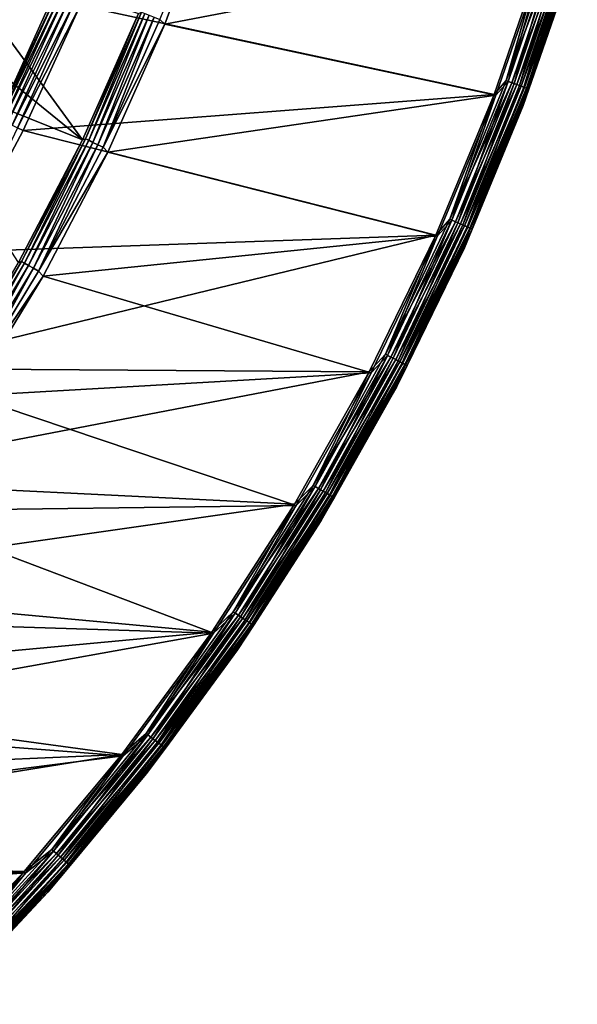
# Model space of a CAD drawing. Header units: millimetres. Extents: x -43.6 to 43.6, y -43.6 to 43.6.
# Tile 490 of 637: x 32.1 to 41.6, y -30.8 to -14. Entities that reach past the tile are written whole.
import ezdxf

# ---------------------------------------------------------------- set-up
doc = ezdxf.new("R2010")
doc.units = ezdxf.units.MM
doc.header["$LTSCALE"] = 52.148148
for name, color, linetype in [('151', 7, 'CONTINUOUS'), ('152', 7, 'CONTINUOUS'), ('154', 7, 'CONTINUOUS'), ('156', 7, 'CONTINUOUS'), ('179', 7, 'CONTINUOUS'), ('207', 7, 'CONTINUOUS'), ('209', 7, 'CONTINUOUS'), ('211', 7, 'CONTINUOUS'), ('213', 7, 'CONTINUOUS')]:
    doc.layers.add(name, color=color, linetype=linetype)

msp = doc.modelspace()

# ---------------------------------------------------------------- linework, layer by layer
at = {"layer": '151', "linetype": 'Continuous'}
for points in [[(30.782, -12.726, 10.774), (33.193, -16.028, 23.93), (30.35, -13.723, 10.774), (30.782, -12.726, 10.774)], [(34.151, -13.87, 23.93), (33.193, -16.028, 23.93), (30.782, -12.726, 10.774), (34.151, -13.87, 23.93)], [(30.35, -13.723, 10.774), (33.193, -16.028, 23.93), (29.888, -14.703, 10.774), (30.35, -13.723, 10.774)], [(33.193, -16.028, 23.93), (32.098, -18.121, 23.93), (29.888, -14.703, 10.774), (33.193, -16.028, 23.93)]]:
    msp.add_3dface(points, dxfattribs=at)
at = {"layer": '152', "color": 2, "linetype": 'Continuous'}
for points in [[(40.222, -15.254, 26.3), (41.069, -12.797, 26.3), (33.151, -13.732, 26.3), (40.222, -15.254, 26.3)], [(32.182, -15.87, 26.3), (40.222, -15.254, 26.3), (33.151, -13.732, 26.3), (32.182, -15.87, 26.3)], [(39.227, -17.655, 26.3), (40.222, -15.254, 26.3), (32.182, -15.87, 26.3), (39.227, -17.655, 26.3)], [(31.076, -17.941, 26.3), (39.227, -17.655, 26.3), (32.182, -15.87, 26.3), (31.076, -17.941, 26.3)], [(38.09, -19.991, 26.3), (39.227, -17.655, 26.3), (29.837, -19.934, 26.3), (38.09, -19.991, 26.3)], [(29.837, -19.934, 26.3), (39.227, -17.655, 26.3), (31.076, -17.941, 26.3), (29.837, -19.934, 26.3)], [(28.469, -21.842, 26.3), (38.09, -19.991, 26.3), (29.837, -19.934, 26.3), (28.469, -21.842, 26.3)], [(36.813, -22.254, 26.3), (38.09, -19.991, 26.3), (28.469, -21.842, 26.3), (36.813, -22.254, 26.3)], [(26.98, -23.657, 26.3), (36.813, -22.254, 26.3), (28.469, -21.842, 26.3), (26.98, -23.657, 26.3)], [(35.403, -24.436, 26.3), (36.813, -22.254, 26.3), (26.98, -23.657, 26.3), (35.403, -24.436, 26.3)], [(25.376, -25.37, 26.3), (35.403, -24.436, 26.3), (26.98, -23.657, 26.3), (25.376, -25.37, 26.3)], [(33.863, -26.529, 26.3), (35.403, -24.436, 26.3), (25.376, -25.37, 26.3), (33.863, -26.529, 26.3)], [(23.663, -26.974, 26.3), (33.863, -26.529, 26.3), (25.376, -25.37, 26.3), (23.663, -26.974, 26.3)], [(32.199, -28.525, 26.3), (33.863, -26.529, 26.3), (21.849, -28.464, 26.3), (32.199, -28.525, 26.3)], [(21.849, -28.464, 26.3), (33.863, -26.529, 26.3), (23.663, -26.974, 26.3), (21.849, -28.464, 26.3)], [(19.941, -29.832, 26.3), (32.199, -28.525, 26.3), (21.849, -28.464, 26.3), (19.941, -29.832, 26.3)], [(30.418, -30.418, 26.3), (32.199, -28.525, 26.3), (19.941, -29.832, 26.3), (30.418, -30.418, 26.3)]]:
    msp.add_3dface(points, dxfattribs=at)
at = {"layer": '154', "color": 2, "linetype": 'Continuous'}
msp.add_3dface([(31.749, -15.657, 25.93), (32.705, -13.548, 25.93), (26.282, -12.351, 2.37), (31.749, -15.657, 25.93)], dxfattribs=at)
at = {"layer": '156', "color": 1, "linetype": 'Continuous'}
for points in [[(34.599, -14.051, 24.3), (35.427, -11.807, 24.3), (41.103, -12.808, 24.3), (34.599, -14.051, 24.3)], [(40.255, -15.266, 24.3), (34.599, -14.051, 24.3), (41.103, -12.808, 24.3), (40.255, -15.266, 24.3)], [(33.628, -16.238, 24.3), (34.599, -14.051, 24.3), (40.255, -15.266, 24.3), (33.628, -16.238, 24.3)], [(39.259, -17.669, 24.3), (33.628, -16.238, 24.3), (40.255, -15.266, 24.3), (39.259, -17.669, 24.3)], [(32.519, -18.358, 24.3), (33.628, -16.238, 24.3), (39.259, -17.669, 24.3), (32.519, -18.358, 24.3)], [(38.121, -20.007, 24.3), (32.519, -18.358, 24.3), (39.259, -17.669, 24.3), (38.121, -20.007, 24.3)], [(31.276, -20.403, 24.3), (32.519, -18.358, 24.3), (38.121, -20.007, 24.3), (31.276, -20.403, 24.3)], [(36.843, -22.272, 24.3), (31.276, -20.403, 24.3), (38.121, -20.007, 24.3), (36.843, -22.272, 24.3)], [(29.906, -22.364, 24.3), (31.276, -20.403, 24.3), (36.843, -22.272, 24.3), (29.906, -22.364, 24.3)], [(28.412, -24.233, 24.3), (29.906, -22.364, 24.3), (35.431, -24.456, 24.3), (28.412, -24.233, 24.3)], [(35.431, -24.456, 24.3), (29.906, -22.364, 24.3), (36.843, -22.272, 24.3), (35.431, -24.456, 24.3)], [(26.802, -26.003, 24.3), (28.412, -24.233, 24.3), (35.431, -24.456, 24.3), (26.802, -26.003, 24.3)], [(33.89, -26.551, 24.3), (26.802, -26.003, 24.3), (35.431, -24.456, 24.3), (33.89, -26.551, 24.3)], [(25.082, -27.666, 24.3), (26.802, -26.003, 24.3), (33.89, -26.551, 24.3), (25.082, -27.666, 24.3)], [(32.225, -28.549, 24.3), (25.082, -27.666, 24.3), (33.89, -26.551, 24.3), (32.225, -28.549, 24.3)], [(23.258, -29.215, 24.3), (25.082, -27.666, 24.3), (32.225, -28.549, 24.3), (23.258, -29.215, 24.3)], [(30.443, -30.442, 24.3), (23.258, -29.215, 24.3), (32.225, -28.549, 24.3), (30.443, -30.442, 24.3)]]:
    msp.add_3dface(points, dxfattribs=at)
at = {"layer": '179', "color": 2, "linetype": 'Continuous'}
for points in [[(40.689, -15.431, 25.817), (41.58, -12.957, 24.817), (41.546, -12.946, 25.817), (40.689, -15.431, 25.817)], [(40.722, -15.444, 24.817), (41.58, -12.957, 24.817), (40.689, -15.431, 25.817), (40.722, -15.444, 24.817)], [(39.683, -17.86, 25.817), (40.722, -15.444, 24.817), (40.689, -15.431, 25.817), (39.683, -17.86, 25.817)], [(39.715, -17.874, 24.817), (40.722, -15.444, 24.817), (39.683, -17.86, 25.817), (39.715, -17.874, 24.817)], [(38.532, -20.223, 25.817), (39.715, -17.874, 24.817), (39.683, -17.86, 25.817), (38.532, -20.223, 25.817)], [(38.563, -20.24, 24.817), (39.715, -17.874, 24.817), (38.532, -20.223, 25.817), (38.563, -20.24, 24.817)], [(37.241, -22.513, 25.817), (38.563, -20.24, 24.817), (38.532, -20.223, 25.817), (37.241, -22.513, 25.817)], [(37.271, -22.531, 24.817), (38.563, -20.24, 24.817), (37.241, -22.513, 25.817), (37.271, -22.531, 24.817)], [(35.814, -24.72, 25.817), (37.271, -22.531, 24.817), (37.241, -22.513, 25.817), (35.814, -24.72, 25.817)], [(35.842, -24.74, 24.817), (37.271, -22.531, 24.817), (35.814, -24.72, 25.817), (35.842, -24.74, 24.817)], [(34.256, -26.838, 25.817), (35.842, -24.74, 24.817), (35.814, -24.72, 25.817), (34.256, -26.838, 25.817)], [(34.283, -26.859, 24.817), (35.842, -24.74, 24.817), (34.256, -26.838, 25.817), (34.283, -26.859, 24.817)], [(32.573, -28.857, 25.817), (34.283, -26.859, 24.817), (34.256, -26.838, 25.817), (32.573, -28.857, 25.817)], [(32.599, -28.88, 24.817), (34.283, -26.859, 24.817), (32.573, -28.857, 25.817), (32.599, -28.88, 24.817)], [(30.771, -30.771, 25.817), (32.599, -28.88, 24.817), (32.573, -28.857, 25.817), (30.771, -30.771, 25.817)], [(30.796, -30.796, 24.817), (32.599, -28.88, 24.817), (30.771, -30.771, 25.817), (30.796, -30.796, 24.817)]]:
    msp.add_3dface(points, dxfattribs=at)
at = {"layer": '207', "linetype": 'Continuous'}
for points in [[(35.427, -11.807, 24.3), (34.599, -14.051, 24.3), (34.514, -13.973, 24.288), (35.427, -11.807, 24.3)], [(33.193, -16.028, 23.93), (34.151, -13.87, 23.93), (33.246, -16.01, 24.032), (33.193, -16.028, 23.93)], [(33.246, -16.01, 24.032), (34.151, -13.87, 23.93), (34.203, -13.847, 24.032), (33.246, -16.01, 24.032)], [(33.246, -16.01, 24.032), (34.203, -13.847, 24.032), (33.3, -16.036, 24.122), (33.246, -16.01, 24.032)], [(33.3, -16.036, 24.122), (34.203, -13.847, 24.032), (34.259, -13.87, 24.122), (33.3, -16.036, 24.122)], [(33.3, -16.036, 24.122), (34.259, -13.87, 24.122), (33.371, -16.071, 24.197), (33.3, -16.036, 24.122)], [(33.371, -16.071, 24.197), (34.259, -13.87, 24.122), (34.332, -13.9, 24.197), (33.371, -16.071, 24.197)], [(33.371, -16.071, 24.197), (34.332, -13.9, 24.197), (33.455, -16.111, 24.253), (33.371, -16.071, 24.197)], [(33.455, -16.111, 24.253), (34.332, -13.9, 24.197), (34.419, -13.935, 24.253), (33.455, -16.111, 24.253)], [(33.455, -16.111, 24.253), (34.419, -13.935, 24.253), (33.548, -16.156, 24.288), (33.455, -16.111, 24.253)], [(33.548, -16.156, 24.288), (34.419, -13.935, 24.253), (34.514, -13.973, 24.288), (33.548, -16.156, 24.288)], [(34.599, -14.051, 24.3), (33.548, -16.156, 24.288), (34.514, -13.973, 24.288), (34.599, -14.051, 24.3)], [(34.599, -14.051, 24.3), (33.628, -16.238, 24.3), (33.548, -16.156, 24.288), (34.599, -14.051, 24.3)], [(32.098, -18.121, 23.93), (33.193, -16.028, 23.93), (32.151, -18.107, 24.032), (32.098, -18.121, 23.93)], [(32.151, -18.107, 24.032), (33.193, -16.028, 23.93), (33.246, -16.01, 24.032), (32.151, -18.107, 24.032)], [(32.151, -18.107, 24.032), (33.246, -16.01, 24.032), (32.204, -18.137, 24.122), (32.151, -18.107, 24.032)], [(32.204, -18.137, 24.122), (33.246, -16.01, 24.032), (33.3, -16.036, 24.122), (32.204, -18.137, 24.122)], [(32.204, -18.137, 24.122), (33.3, -16.036, 24.122), (32.273, -18.176, 24.197), (32.204, -18.137, 24.122)], [(32.273, -18.176, 24.197), (33.3, -16.036, 24.122), (33.371, -16.071, 24.197), (32.273, -18.176, 24.197)], [(32.273, -18.176, 24.197), (33.371, -16.071, 24.197), (32.354, -18.221, 24.253), (32.273, -18.176, 24.197)], [(32.354, -18.221, 24.253), (33.371, -16.071, 24.197), (33.455, -16.111, 24.253), (32.354, -18.221, 24.253)], [(32.354, -18.221, 24.253), (33.455, -16.111, 24.253), (32.444, -18.272, 24.288), (32.354, -18.221, 24.253)], [(32.444, -18.272, 24.288), (33.455, -16.111, 24.253), (33.548, -16.156, 24.288), (32.444, -18.272, 24.288)], [(33.628, -16.238, 24.3), (32.444, -18.272, 24.288), (33.548, -16.156, 24.288), (33.628, -16.238, 24.3)], [(33.628, -16.238, 24.3), (32.519, -18.358, 24.3), (32.444, -18.272, 24.288), (33.628, -16.238, 24.3)], [(30.925, -20.13, 24.032), (32.098, -18.121, 23.93), (32.151, -18.107, 24.032), (30.925, -20.13, 24.032)], [(30.925, -20.13, 24.032), (32.151, -18.107, 24.032), (30.976, -20.163, 24.122), (30.925, -20.13, 24.032)], [(30.976, -20.163, 24.122), (32.151, -18.107, 24.032), (32.204, -18.137, 24.122), (30.976, -20.163, 24.122)], [(30.976, -20.163, 24.122), (32.204, -18.137, 24.122), (31.042, -20.206, 24.197), (30.976, -20.163, 24.122)], [(31.042, -20.206, 24.197), (32.204, -18.137, 24.122), (32.273, -18.176, 24.197), (31.042, -20.206, 24.197)], [(31.042, -20.206, 24.197), (32.273, -18.176, 24.197), (31.12, -20.257, 24.253), (31.042, -20.206, 24.197)], [(31.12, -20.257, 24.253), (32.273, -18.176, 24.197), (32.354, -18.221, 24.253), (31.12, -20.257, 24.253)], [(31.12, -20.257, 24.253), (32.354, -18.221, 24.253), (31.206, -20.313, 24.288), (31.12, -20.257, 24.253)], [(31.206, -20.313, 24.288), (32.354, -18.221, 24.253), (32.444, -18.272, 24.288), (31.206, -20.313, 24.288)], [(32.519, -18.358, 24.3), (31.206, -20.313, 24.288), (32.444, -18.272, 24.288), (32.519, -18.358, 24.3)], [(32.519, -18.358, 24.3), (31.276, -20.403, 24.3), (31.206, -20.313, 24.288), (32.519, -18.358, 24.3)]]:
    msp.add_3dface(points, dxfattribs=at)
at = {"layer": '209', "color": 2, "linetype": 'Continuous'}
for points in [[(40.464, -15.03, 24.313), (41.103, -12.808, 24.3), (41.284, -12.607, 24.313), (40.464, -15.03, 24.313)], [(40.464, -15.03, 24.313), (41.284, -12.607, 24.313), (40.566, -15.068, 24.352), (40.464, -15.03, 24.313)], [(40.566, -15.068, 24.352), (41.284, -12.607, 24.313), (41.387, -12.638, 24.352), (40.566, -15.068, 24.352)], [(40.566, -15.068, 24.352), (41.387, -12.638, 24.352), (40.656, -15.101, 24.414), (40.566, -15.068, 24.352)], [(40.656, -15.101, 24.414), (41.387, -12.638, 24.352), (41.479, -12.666, 24.414), (40.656, -15.101, 24.414)], [(40.656, -15.101, 24.414), (41.479, -12.666, 24.414), (40.73, -15.129, 24.496), (40.656, -15.101, 24.414)], [(40.73, -15.129, 24.496), (41.479, -12.666, 24.414), (41.555, -12.69, 24.496), (40.73, -15.129, 24.496)], [(40.73, -15.129, 24.496), (41.555, -12.69, 24.496), (40.785, -15.15, 24.595), (40.73, -15.129, 24.496)], [(40.785, -15.15, 24.595), (41.555, -12.69, 24.496), (41.611, -12.707, 24.595), (40.785, -15.15, 24.595)], [(40.785, -15.15, 24.595), (41.611, -12.707, 24.595), (40.818, -15.162, 24.704), (40.785, -15.15, 24.595)], [(40.818, -15.162, 24.704), (41.611, -12.707, 24.595), (41.644, -12.717, 24.704), (40.818, -15.162, 24.704)], [(41.58, -12.957, 24.817), (40.818, -15.162, 24.704), (41.644, -12.717, 24.704), (41.58, -12.957, 24.817)], [(40.255, -15.266, 24.3), (41.103, -12.808, 24.3), (40.464, -15.03, 24.313), (40.255, -15.266, 24.3)], [(41.58, -12.957, 24.817), (40.722, -15.444, 24.817), (40.818, -15.162, 24.704), (41.58, -12.957, 24.817)], [(39.503, -17.401, 24.313), (40.255, -15.266, 24.3), (40.464, -15.03, 24.313), (39.503, -17.401, 24.313)], [(39.503, -17.401, 24.313), (40.464, -15.03, 24.313), (39.602, -17.445, 24.352), (39.503, -17.401, 24.313)], [(39.602, -17.445, 24.352), (40.464, -15.03, 24.313), (40.566, -15.068, 24.352), (39.602, -17.445, 24.352)], [(39.602, -17.445, 24.352), (40.566, -15.068, 24.352), (39.69, -17.483, 24.414), (39.602, -17.445, 24.352)], [(39.69, -17.483, 24.414), (40.566, -15.068, 24.352), (40.656, -15.101, 24.414), (39.69, -17.483, 24.414)], [(39.69, -17.483, 24.414), (40.656, -15.101, 24.414), (39.762, -17.515, 24.496), (39.69, -17.483, 24.414)], [(39.762, -17.515, 24.496), (40.656, -15.101, 24.414), (40.73, -15.129, 24.496), (39.762, -17.515, 24.496)], [(39.762, -17.515, 24.496), (40.73, -15.129, 24.496), (39.816, -17.539, 24.595), (39.762, -17.515, 24.496)], [(39.816, -17.539, 24.595), (40.73, -15.129, 24.496), (40.785, -15.15, 24.595), (39.816, -17.539, 24.595)], [(39.259, -17.669, 24.3), (40.255, -15.266, 24.3), (39.503, -17.401, 24.313), (39.259, -17.669, 24.3)], [(39.816, -17.539, 24.595), (40.785, -15.15, 24.595), (39.848, -17.553, 24.704), (39.816, -17.539, 24.595)], [(39.848, -17.553, 24.704), (40.785, -15.15, 24.595), (40.818, -15.162, 24.704), (39.848, -17.553, 24.704)], [(40.722, -15.444, 24.817), (39.848, -17.553, 24.704), (40.818, -15.162, 24.704), (40.722, -15.444, 24.817)], [(40.722, -15.444, 24.817), (39.715, -17.874, 24.817), (39.848, -17.553, 24.704), (40.722, -15.444, 24.817)], [(38.403, -19.711, 24.313), (39.259, -17.669, 24.3), (39.503, -17.401, 24.313), (38.403, -19.711, 24.313)], [(38.403, -19.711, 24.313), (39.503, -17.401, 24.313), (38.499, -19.76, 24.352), (38.403, -19.711, 24.313)], [(38.499, -19.76, 24.352), (39.503, -17.401, 24.313), (39.602, -17.445, 24.352), (38.499, -19.76, 24.352)], [(38.499, -19.76, 24.352), (39.602, -17.445, 24.352), (38.584, -19.804, 24.414), (38.499, -19.76, 24.352)], [(38.584, -19.804, 24.414), (39.602, -17.445, 24.352), (39.69, -17.483, 24.414), (38.584, -19.804, 24.414)], [(38.584, -19.804, 24.414), (39.69, -17.483, 24.414), (38.655, -19.84, 24.496), (38.584, -19.804, 24.414)], [(38.655, -19.84, 24.496), (39.69, -17.483, 24.414), (39.762, -17.515, 24.496), (38.655, -19.84, 24.496)], [(38.655, -19.84, 24.496), (39.762, -17.515, 24.496), (38.707, -19.867, 24.595), (38.655, -19.84, 24.496)], [(38.707, -19.867, 24.595), (39.762, -17.515, 24.496), (39.816, -17.539, 24.595), (38.707, -19.867, 24.595)], [(38.707, -19.867, 24.595), (39.816, -17.539, 24.595), (38.738, -19.883, 24.704), (38.707, -19.867, 24.595)], [(38.738, -19.883, 24.704), (39.816, -17.539, 24.595), (39.848, -17.553, 24.704), (38.738, -19.883, 24.704)], [(39.715, -17.874, 24.817), (38.738, -19.883, 24.704), (39.848, -17.553, 24.704), (39.715, -17.874, 24.817)], [(38.121, -20.007, 24.3), (39.259, -17.669, 24.3), (38.403, -19.711, 24.313), (38.121, -20.007, 24.3)], [(39.715, -17.874, 24.817), (38.563, -20.24, 24.817), (38.738, -19.883, 24.704), (39.715, -17.874, 24.817)], [(37.168, -21.951, 24.313), (38.121, -20.007, 24.3), (38.403, -19.711, 24.313), (37.168, -21.951, 24.313)], [(37.168, -21.951, 24.313), (38.403, -19.711, 24.313), (37.26, -22.006, 24.352), (37.168, -21.951, 24.313)], [(37.26, -22.006, 24.352), (38.403, -19.711, 24.313), (38.499, -19.76, 24.352), (37.26, -22.006, 24.352)], [(37.26, -22.006, 24.352), (38.499, -19.76, 24.352), (37.343, -22.055, 24.414), (37.26, -22.006, 24.352)], [(37.343, -22.055, 24.414), (38.499, -19.76, 24.352), (38.584, -19.804, 24.414), (37.343, -22.055, 24.414)], [(37.343, -22.055, 24.414), (38.584, -19.804, 24.414), (37.412, -22.095, 24.496), (37.343, -22.055, 24.414)], [(37.412, -22.095, 24.496), (38.584, -19.804, 24.414), (38.655, -19.84, 24.496), (37.412, -22.095, 24.496)], [(37.412, -22.095, 24.496), (38.655, -19.84, 24.496), (37.462, -22.125, 24.595), (37.412, -22.095, 24.496)], [(37.462, -22.125, 24.595), (38.655, -19.84, 24.496), (38.707, -19.867, 24.595), (37.462, -22.125, 24.595)], [(36.843, -22.272, 24.3), (38.121, -20.007, 24.3), (37.168, -21.951, 24.313), (36.843, -22.272, 24.3)], [(37.462, -22.125, 24.595), (38.707, -19.867, 24.595), (37.492, -22.143, 24.704), (37.462, -22.125, 24.595)], [(37.492, -22.143, 24.704), (38.707, -19.867, 24.595), (38.738, -19.883, 24.704), (37.492, -22.143, 24.704)], [(38.563, -20.24, 24.817), (37.492, -22.143, 24.704), (38.738, -19.883, 24.704), (38.563, -20.24, 24.817)], [(38.563, -20.24, 24.817), (37.271, -22.531, 24.817), (37.492, -22.143, 24.704), (38.563, -20.24, 24.817)], [(35.802, -24.114, 24.313), (36.843, -22.272, 24.3), (37.168, -21.951, 24.313), (35.802, -24.114, 24.313)], [(35.802, -24.114, 24.313), (37.168, -21.951, 24.313), (35.891, -24.175, 24.352), (35.802, -24.114, 24.313)], [(35.891, -24.175, 24.352), (37.168, -21.951, 24.313), (37.26, -22.006, 24.352), (35.891, -24.175, 24.352)], [(35.891, -24.175, 24.352), (37.26, -22.006, 24.352), (35.971, -24.228, 24.414), (35.891, -24.175, 24.352)], [(35.971, -24.228, 24.414), (37.26, -22.006, 24.352), (37.343, -22.055, 24.414), (35.971, -24.228, 24.414)], [(35.971, -24.228, 24.414), (37.343, -22.055, 24.414), (36.037, -24.273, 24.496), (35.971, -24.228, 24.414)], [(36.037, -24.273, 24.496), (37.343, -22.055, 24.414), (37.412, -22.095, 24.496), (36.037, -24.273, 24.496)], [(36.037, -24.273, 24.496), (37.412, -22.095, 24.496), (36.086, -24.306, 24.595), (36.037, -24.273, 24.496)], [(36.086, -24.306, 24.595), (37.412, -22.095, 24.496), (37.462, -22.125, 24.595), (36.086, -24.306, 24.595)], [(36.086, -24.306, 24.595), (37.462, -22.125, 24.595), (36.115, -24.325, 24.704), (36.086, -24.306, 24.595)], [(36.115, -24.325, 24.704), (37.462, -22.125, 24.595), (37.492, -22.143, 24.704), (36.115, -24.325, 24.704)], [(37.271, -22.531, 24.817), (36.115, -24.325, 24.704), (37.492, -22.143, 24.704), (37.271, -22.531, 24.817)], [(35.431, -24.456, 24.3), (36.843, -22.272, 24.3), (35.802, -24.114, 24.313), (35.431, -24.456, 24.3)], [(37.271, -22.531, 24.817), (35.842, -24.74, 24.817), (36.115, -24.325, 24.704), (37.271, -22.531, 24.817)], [(34.311, -26.193, 24.313), (35.431, -24.456, 24.3), (35.802, -24.114, 24.313), (34.311, -26.193, 24.313)], [(34.311, -26.193, 24.313), (35.802, -24.114, 24.313), (34.396, -26.258, 24.352), (34.311, -26.193, 24.313)], [(34.396, -26.258, 24.352), (35.802, -24.114, 24.313), (35.891, -24.175, 24.352), (34.396, -26.258, 24.352)], [(34.396, -26.258, 24.352), (35.891, -24.175, 24.352), (34.473, -26.317, 24.414), (34.396, -26.258, 24.352)], [(34.473, -26.317, 24.414), (35.891, -24.175, 24.352), (35.971, -24.228, 24.414), (34.473, -26.317, 24.414)], [(34.473, -26.317, 24.414), (35.971, -24.228, 24.414), (34.536, -26.365, 24.496), (34.473, -26.317, 24.414)], [(34.536, -26.365, 24.496), (35.971, -24.228, 24.414), (36.037, -24.273, 24.496), (34.536, -26.365, 24.496)], [(34.536, -26.365, 24.496), (36.037, -24.273, 24.496), (34.583, -26.401, 24.595), (34.536, -26.365, 24.496)], [(34.583, -26.401, 24.595), (36.037, -24.273, 24.496), (36.086, -24.306, 24.595), (34.583, -26.401, 24.595)], [(34.583, -26.401, 24.595), (36.086, -24.306, 24.595), (34.61, -26.422, 24.704), (34.583, -26.401, 24.595)], [(34.61, -26.422, 24.704), (36.086, -24.306, 24.595), (36.115, -24.325, 24.704), (34.61, -26.422, 24.704)], [(35.842, -24.74, 24.817), (34.61, -26.422, 24.704), (36.115, -24.325, 24.704), (35.842, -24.74, 24.817)], [(33.89, -26.551, 24.3), (35.431, -24.456, 24.3), (34.311, -26.193, 24.313), (33.89, -26.551, 24.3)], [(35.842, -24.74, 24.817), (34.283, -26.859, 24.817), (34.61, -26.422, 24.704), (35.842, -24.74, 24.817)], [(32.699, -28.18, 24.313), (33.89, -26.551, 24.3), (34.311, -26.193, 24.313), (32.699, -28.18, 24.313)], [(32.699, -28.18, 24.313), (34.311, -26.193, 24.313), (32.78, -28.25, 24.352), (32.699, -28.18, 24.313)], [(32.78, -28.25, 24.352), (34.311, -26.193, 24.313), (34.396, -26.258, 24.352), (32.78, -28.25, 24.352)], [(32.78, -28.25, 24.352), (34.396, -26.258, 24.352), (32.853, -28.313, 24.414), (32.78, -28.25, 24.352)], [(32.853, -28.313, 24.414), (34.396, -26.258, 24.352), (34.473, -26.317, 24.414), (32.853, -28.313, 24.414)], [(32.853, -28.313, 24.414), (34.473, -26.317, 24.414), (32.913, -28.365, 24.496), (32.853, -28.313, 24.414)], [(32.913, -28.365, 24.496), (34.473, -26.317, 24.414), (34.536, -26.365, 24.496), (32.913, -28.365, 24.496)], [(32.913, -28.365, 24.496), (34.536, -26.365, 24.496), (32.958, -28.403, 24.595), (32.913, -28.365, 24.496)], [(32.958, -28.403, 24.595), (34.536, -26.365, 24.496), (34.583, -26.401, 24.595), (32.958, -28.403, 24.595)], [(32.958, -28.403, 24.595), (34.583, -26.401, 24.595), (32.984, -28.426, 24.704), (32.958, -28.403, 24.595)], [(32.984, -28.426, 24.704), (34.583, -26.401, 24.595), (34.61, -26.422, 24.704), (32.984, -28.426, 24.704)], [(32.225, -28.549, 24.3), (33.89, -26.551, 24.3), (32.699, -28.18, 24.313), (32.225, -28.549, 24.3)], [(34.283, -26.859, 24.817), (32.984, -28.426, 24.704), (34.61, -26.422, 24.704), (34.283, -26.859, 24.817)], [(34.283, -26.859, 24.817), (32.599, -28.88, 24.817), (32.984, -28.426, 24.704), (34.283, -26.859, 24.817)], [(30.972, -30.067, 24.313), (32.225, -28.549, 24.3), (32.699, -28.18, 24.313), (30.972, -30.067, 24.313)], [(30.972, -30.067, 24.313), (32.699, -28.18, 24.313), (31.049, -30.142, 24.352), (30.972, -30.067, 24.313)], [(31.049, -30.142, 24.352), (32.699, -28.18, 24.313), (32.78, -28.25, 24.352), (31.049, -30.142, 24.352)], [(31.049, -30.142, 24.352), (32.78, -28.25, 24.352), (31.118, -30.209, 24.414), (31.049, -30.142, 24.352)], [(31.118, -30.209, 24.414), (32.78, -28.25, 24.352), (32.853, -28.313, 24.414), (31.118, -30.209, 24.414)], [(31.118, -30.209, 24.414), (32.853, -28.313, 24.414), (31.175, -30.265, 24.496), (31.118, -30.209, 24.414)], [(31.175, -30.265, 24.496), (32.853, -28.313, 24.414), (32.913, -28.365, 24.496), (31.175, -30.265, 24.496)], [(31.175, -30.265, 24.496), (32.913, -28.365, 24.496), (31.217, -30.306, 24.595), (31.175, -30.265, 24.496)], [(31.217, -30.306, 24.595), (32.913, -28.365, 24.496), (32.958, -28.403, 24.595), (31.217, -30.306, 24.595)], [(31.217, -30.306, 24.595), (32.958, -28.403, 24.595), (31.242, -30.33, 24.704), (31.217, -30.306, 24.595)], [(31.242, -30.33, 24.704), (32.958, -28.403, 24.595), (32.984, -28.426, 24.704), (31.242, -30.33, 24.704)], [(30.443, -30.442, 24.3), (32.225, -28.549, 24.3), (30.972, -30.067, 24.313), (30.443, -30.442, 24.3)], [(32.599, -28.88, 24.817), (31.242, -30.33, 24.704), (32.984, -28.426, 24.704), (32.599, -28.88, 24.817)], [(32.599, -28.88, 24.817), (30.796, -30.796, 24.817), (31.242, -30.33, 24.704), (32.599, -28.88, 24.817)]]:
    msp.add_3dface(points, dxfattribs=at)
at = {"layer": '211', "color": 2, "linetype": 'Continuous'}
for points in [[(41.245, -12.595, 26.288), (41.069, -12.797, 26.3), (40.427, -15.016, 26.288), (41.245, -12.595, 26.288)], [(41.245, -12.595, 26.288), (40.427, -15.016, 26.288), (41.344, -12.625, 26.253), (41.245, -12.595, 26.288)], [(41.344, -12.625, 26.253), (40.427, -15.016, 26.288), (40.524, -15.052, 26.253), (41.344, -12.625, 26.253)], [(41.344, -12.625, 26.253), (40.524, -15.052, 26.253), (41.434, -12.653, 26.196), (41.344, -12.625, 26.253)], [(41.434, -12.653, 26.196), (40.524, -15.052, 26.253), (40.612, -15.085, 26.196), (41.434, -12.653, 26.196)], [(41.434, -12.653, 26.196), (40.612, -15.085, 26.196), (41.509, -12.676, 26.12), (41.434, -12.653, 26.196)], [(41.509, -12.676, 26.12), (40.612, -15.085, 26.196), (40.686, -15.113, 26.12), (41.509, -12.676, 26.12)], [(41.509, -12.676, 26.12), (40.686, -15.113, 26.12), (41.567, -12.693, 26.028), (41.509, -12.676, 26.12)], [(41.567, -12.693, 26.028), (40.686, -15.113, 26.12), (40.742, -15.134, 26.028), (41.567, -12.693, 26.028)], [(41.567, -12.693, 26.028), (40.742, -15.134, 26.028), (41.604, -12.705, 25.926), (41.567, -12.693, 26.028)], [(41.604, -12.705, 25.926), (40.742, -15.134, 26.028), (40.779, -15.147, 25.926), (41.604, -12.705, 25.926)], [(41.546, -12.946, 25.817), (41.604, -12.705, 25.926), (40.779, -15.147, 25.926), (41.546, -12.946, 25.817)], [(41.069, -12.797, 26.3), (40.222, -15.254, 26.3), (40.427, -15.016, 26.288), (41.069, -12.797, 26.3)], [(40.689, -15.431, 25.817), (41.546, -12.946, 25.817), (40.779, -15.147, 25.926), (40.689, -15.431, 25.817)], [(40.427, -15.016, 26.288), (40.222, -15.254, 26.3), (39.466, -17.385, 26.288), (40.427, -15.016, 26.288)], [(40.427, -15.016, 26.288), (39.466, -17.385, 26.288), (40.524, -15.052, 26.253), (40.427, -15.016, 26.288)], [(40.524, -15.052, 26.253), (39.466, -17.385, 26.288), (39.561, -17.427, 26.253), (40.524, -15.052, 26.253)], [(40.524, -15.052, 26.253), (39.561, -17.427, 26.253), (40.612, -15.085, 26.196), (40.524, -15.052, 26.253)], [(40.612, -15.085, 26.196), (39.561, -17.427, 26.253), (39.647, -17.464, 26.196), (40.612, -15.085, 26.196)], [(40.612, -15.085, 26.196), (39.647, -17.464, 26.196), (40.686, -15.113, 26.12), (40.612, -15.085, 26.196)], [(40.686, -15.113, 26.12), (39.647, -17.464, 26.196), (39.719, -17.496, 26.12), (40.686, -15.113, 26.12)], [(40.686, -15.113, 26.12), (39.719, -17.496, 26.12), (40.742, -15.134, 26.028), (40.686, -15.113, 26.12)], [(40.742, -15.134, 26.028), (39.719, -17.496, 26.12), (39.774, -17.521, 26.028), (40.742, -15.134, 26.028)], [(40.742, -15.134, 26.028), (39.774, -17.521, 26.028), (40.779, -15.147, 25.926), (40.742, -15.134, 26.028)], [(40.222, -15.254, 26.3), (39.227, -17.655, 26.3), (39.466, -17.385, 26.288), (40.222, -15.254, 26.3)], [(40.779, -15.147, 25.926), (39.774, -17.521, 26.028), (39.81, -17.536, 25.926), (40.779, -15.147, 25.926)], [(40.689, -15.431, 25.817), (40.779, -15.147, 25.926), (39.81, -17.536, 25.926), (40.689, -15.431, 25.817)], [(39.683, -17.86, 25.817), (40.689, -15.431, 25.817), (39.81, -17.536, 25.926), (39.683, -17.86, 25.817)], [(39.466, -17.385, 26.288), (39.227, -17.655, 26.3), (38.367, -19.692, 26.288), (39.466, -17.385, 26.288)], [(39.466, -17.385, 26.288), (38.367, -19.692, 26.288), (39.561, -17.427, 26.253), (39.466, -17.385, 26.288)], [(39.561, -17.427, 26.253), (38.367, -19.692, 26.288), (38.459, -19.74, 26.253), (39.561, -17.427, 26.253)], [(39.561, -17.427, 26.253), (38.459, -19.74, 26.253), (39.647, -17.464, 26.196), (39.561, -17.427, 26.253)], [(39.647, -17.464, 26.196), (38.459, -19.74, 26.253), (38.542, -19.782, 26.196), (39.647, -17.464, 26.196)], [(39.647, -17.464, 26.196), (38.542, -19.782, 26.196), (39.719, -17.496, 26.12), (39.647, -17.464, 26.196)], [(39.227, -17.655, 26.3), (38.09, -19.991, 26.3), (38.367, -19.692, 26.288), (39.227, -17.655, 26.3)], [(39.719, -17.496, 26.12), (38.542, -19.782, 26.196), (38.613, -19.818, 26.12), (39.719, -17.496, 26.12)], [(39.719, -17.496, 26.12), (38.613, -19.818, 26.12), (39.774, -17.521, 26.028), (39.719, -17.496, 26.12)], [(39.774, -17.521, 26.028), (38.613, -19.818, 26.12), (38.666, -19.846, 26.028), (39.774, -17.521, 26.028)], [(39.774, -17.521, 26.028), (38.666, -19.846, 26.028), (39.81, -17.536, 25.926), (39.774, -17.521, 26.028)], [(39.81, -17.536, 25.926), (38.666, -19.846, 26.028), (38.701, -19.864, 25.926), (39.81, -17.536, 25.926)], [(39.683, -17.86, 25.817), (39.81, -17.536, 25.926), (38.701, -19.864, 25.926), (39.683, -17.86, 25.817)], [(38.532, -20.223, 25.817), (39.683, -17.86, 25.817), (38.701, -19.864, 25.926), (38.532, -20.223, 25.817)], [(38.367, -19.692, 26.288), (38.09, -19.991, 26.3), (37.133, -21.931, 26.288), (38.367, -19.692, 26.288)], [(38.367, -19.692, 26.288), (37.133, -21.931, 26.288), (38.459, -19.74, 26.253), (38.367, -19.692, 26.288)], [(38.459, -19.74, 26.253), (37.133, -21.931, 26.288), (37.222, -21.983, 26.253), (38.459, -19.74, 26.253)], [(38.459, -19.74, 26.253), (37.222, -21.983, 26.253), (38.542, -19.782, 26.196), (38.459, -19.74, 26.253)], [(38.542, -19.782, 26.196), (37.222, -21.983, 26.253), (37.303, -22.031, 26.196), (38.542, -19.782, 26.196)], [(38.542, -19.782, 26.196), (37.303, -22.031, 26.196), (38.613, -19.818, 26.12), (38.542, -19.782, 26.196)], [(38.613, -19.818, 26.12), (37.303, -22.031, 26.196), (37.371, -22.071, 26.12), (38.613, -19.818, 26.12)], [(38.613, -19.818, 26.12), (37.371, -22.071, 26.12), (38.666, -19.846, 26.028), (38.613, -19.818, 26.12)], [(38.666, -19.846, 26.028), (37.371, -22.071, 26.12), (37.423, -22.102, 26.028), (38.666, -19.846, 26.028)], [(38.666, -19.846, 26.028), (37.423, -22.102, 26.028), (38.701, -19.864, 25.926), (38.666, -19.846, 26.028)], [(38.09, -19.991, 26.3), (36.813, -22.254, 26.3), (37.133, -21.931, 26.288), (38.09, -19.991, 26.3)], [(38.701, -19.864, 25.926), (37.423, -22.102, 26.028), (37.456, -22.122, 25.926), (38.701, -19.864, 25.926)], [(38.532, -20.223, 25.817), (38.701, -19.864, 25.926), (37.456, -22.122, 25.926), (38.532, -20.223, 25.817)], [(37.241, -22.513, 25.817), (38.532, -20.223, 25.817), (37.456, -22.122, 25.926), (37.241, -22.513, 25.817)], [(37.133, -21.931, 26.288), (36.813, -22.254, 26.3), (35.768, -24.092, 26.288), (37.133, -21.931, 26.288)], [(37.133, -21.931, 26.288), (35.768, -24.092, 26.288), (37.222, -21.983, 26.253), (37.133, -21.931, 26.288)], [(37.222, -21.983, 26.253), (35.768, -24.092, 26.288), (35.855, -24.15, 26.253), (37.222, -21.983, 26.253)], [(37.222, -21.983, 26.253), (35.855, -24.15, 26.253), (37.303, -22.031, 26.196), (37.222, -21.983, 26.253)], [(37.303, -22.031, 26.196), (35.855, -24.15, 26.253), (35.932, -24.202, 26.196), (37.303, -22.031, 26.196)], [(37.303, -22.031, 26.196), (35.932, -24.202, 26.196), (37.371, -22.071, 26.12), (37.303, -22.031, 26.196)], [(37.371, -22.071, 26.12), (35.932, -24.202, 26.196), (35.998, -24.246, 26.12), (37.371, -22.071, 26.12)], [(37.371, -22.071, 26.12), (35.998, -24.246, 26.12), (37.423, -22.102, 26.028), (37.371, -22.071, 26.12)], [(37.423, -22.102, 26.028), (35.998, -24.246, 26.12), (36.048, -24.28, 26.028), (37.423, -22.102, 26.028)], [(37.423, -22.102, 26.028), (36.048, -24.28, 26.028), (37.456, -22.122, 25.926), (37.423, -22.102, 26.028)], [(37.456, -22.122, 25.926), (36.048, -24.28, 26.028), (36.08, -24.302, 25.926), (37.456, -22.122, 25.926)], [(37.241, -22.513, 25.817), (37.456, -22.122, 25.926), (36.08, -24.302, 25.926), (37.241, -22.513, 25.817)], [(36.813, -22.254, 26.3), (35.403, -24.436, 26.3), (35.768, -24.092, 26.288), (36.813, -22.254, 26.3)], [(35.814, -24.72, 25.817), (37.241, -22.513, 25.817), (36.08, -24.302, 25.926), (35.814, -24.72, 25.817)], [(35.768, -24.092, 26.288), (35.403, -24.436, 26.3), (34.278, -26.169, 26.288), (35.768, -24.092, 26.288)], [(35.768, -24.092, 26.288), (34.278, -26.169, 26.288), (35.855, -24.15, 26.253), (35.768, -24.092, 26.288)], [(35.855, -24.15, 26.253), (34.278, -26.169, 26.288), (34.361, -26.231, 26.253), (35.855, -24.15, 26.253)], [(35.855, -24.15, 26.253), (34.361, -26.231, 26.253), (35.932, -24.202, 26.196), (35.855, -24.15, 26.253)], [(35.932, -24.202, 26.196), (34.361, -26.231, 26.253), (34.435, -26.288, 26.196), (35.932, -24.202, 26.196)], [(35.932, -24.202, 26.196), (34.435, -26.288, 26.196), (35.998, -24.246, 26.12), (35.932, -24.202, 26.196)], [(35.998, -24.246, 26.12), (34.435, -26.288, 26.196), (34.498, -26.336, 26.12), (35.998, -24.246, 26.12)], [(35.998, -24.246, 26.12), (34.498, -26.336, 26.12), (36.048, -24.28, 26.028), (35.998, -24.246, 26.12)], [(36.048, -24.28, 26.028), (34.498, -26.336, 26.12), (34.546, -26.373, 26.028), (36.048, -24.28, 26.028)], [(36.048, -24.28, 26.028), (34.546, -26.373, 26.028), (36.08, -24.302, 25.926), (36.048, -24.28, 26.028)], [(36.08, -24.302, 25.926), (34.546, -26.373, 26.028), (34.577, -26.396, 25.926), (36.08, -24.302, 25.926)], [(35.814, -24.72, 25.817), (36.08, -24.302, 25.926), (34.577, -26.396, 25.926), (35.814, -24.72, 25.817)], [(35.403, -24.436, 26.3), (33.863, -26.529, 26.3), (34.278, -26.169, 26.288), (35.403, -24.436, 26.3)], [(34.256, -26.838, 25.817), (35.814, -24.72, 25.817), (34.577, -26.396, 25.926), (34.256, -26.838, 25.817)], [(34.278, -26.169, 26.288), (33.863, -26.529, 26.3), (32.668, -28.153, 26.288), (34.278, -26.169, 26.288)], [(34.278, -26.169, 26.288), (32.668, -28.153, 26.288), (34.361, -26.231, 26.253), (34.278, -26.169, 26.288)], [(34.361, -26.231, 26.253), (32.668, -28.153, 26.288), (32.747, -28.221, 26.253), (34.361, -26.231, 26.253)], [(34.361, -26.231, 26.253), (32.747, -28.221, 26.253), (34.435, -26.288, 26.196), (34.361, -26.231, 26.253)], [(34.435, -26.288, 26.196), (32.747, -28.221, 26.253), (32.817, -28.282, 26.196), (34.435, -26.288, 26.196)], [(34.435, -26.288, 26.196), (32.817, -28.282, 26.196), (34.498, -26.336, 26.12), (34.435, -26.288, 26.196)], [(34.498, -26.336, 26.12), (32.817, -28.282, 26.196), (32.877, -28.334, 26.12), (34.498, -26.336, 26.12)], [(34.498, -26.336, 26.12), (32.877, -28.334, 26.12), (34.546, -26.373, 26.028), (34.498, -26.336, 26.12)], [(34.546, -26.373, 26.028), (32.877, -28.334, 26.12), (32.923, -28.373, 26.028), (34.546, -26.373, 26.028)], [(34.546, -26.373, 26.028), (32.923, -28.373, 26.028), (34.577, -26.396, 25.926), (34.546, -26.373, 26.028)], [(34.577, -26.396, 25.926), (32.923, -28.373, 26.028), (32.953, -28.398, 25.926), (34.577, -26.396, 25.926)], [(34.256, -26.838, 25.817), (34.577, -26.396, 25.926), (32.953, -28.398, 25.926), (34.256, -26.838, 25.817)], [(33.863, -26.529, 26.3), (32.199, -28.525, 26.3), (32.668, -28.153, 26.288), (33.863, -26.529, 26.3)], [(32.573, -28.857, 25.817), (34.256, -26.838, 25.817), (32.953, -28.398, 25.926), (32.573, -28.857, 25.817)], [(32.668, -28.153, 26.288), (32.199, -28.525, 26.3), (30.943, -30.039, 26.288), (32.668, -28.153, 26.288)], [(32.668, -28.153, 26.288), (30.943, -30.039, 26.288), (32.747, -28.221, 26.253), (32.668, -28.153, 26.288)], [(32.747, -28.221, 26.253), (30.943, -30.039, 26.288), (31.017, -30.111, 26.253), (32.747, -28.221, 26.253)], [(32.747, -28.221, 26.253), (31.017, -30.111, 26.253), (32.817, -28.282, 26.196), (32.747, -28.221, 26.253)], [(32.817, -28.282, 26.196), (31.017, -30.111, 26.253), (31.084, -30.177, 26.196), (32.817, -28.282, 26.196)], [(32.817, -28.282, 26.196), (31.084, -30.177, 26.196), (32.877, -28.334, 26.12), (32.817, -28.282, 26.196)], [(32.877, -28.334, 26.12), (31.084, -30.177, 26.196), (31.141, -30.231, 26.12), (32.877, -28.334, 26.12)], [(32.877, -28.334, 26.12), (31.141, -30.231, 26.12), (32.923, -28.373, 26.028), (32.877, -28.334, 26.12)], [(32.923, -28.373, 26.028), (31.141, -30.231, 26.12), (31.184, -30.274, 26.028), (32.923, -28.373, 26.028)], [(32.923, -28.373, 26.028), (31.184, -30.274, 26.028), (32.953, -28.398, 25.926), (32.923, -28.373, 26.028)], [(32.953, -28.398, 25.926), (31.184, -30.274, 26.028), (31.212, -30.301, 25.926), (32.953, -28.398, 25.926)], [(32.573, -28.857, 25.817), (32.953, -28.398, 25.926), (31.212, -30.301, 25.926), (32.573, -28.857, 25.817)], [(32.199, -28.525, 26.3), (30.418, -30.418, 26.3), (30.943, -30.039, 26.288), (32.199, -28.525, 26.3)], [(30.771, -30.771, 25.817), (32.573, -28.857, 25.817), (31.212, -30.301, 25.926), (30.771, -30.771, 25.817)]]:
    msp.add_3dface(points, dxfattribs=at)
at = {"layer": '213', "color": 2, "linetype": 'Continuous'}
for points in [[(32.705, -13.548, 25.93), (31.749, -15.657, 25.93), (32.742, -13.562, 26.031), (32.705, -13.548, 25.93)], [(31.749, -15.657, 25.93), (31.785, -15.674, 26.031), (32.742, -13.562, 26.031), (31.749, -15.657, 25.93)], [(31.785, -15.674, 26.031), (32.798, -13.585, 26.122), (32.742, -13.562, 26.031), (31.785, -15.674, 26.031)], [(31.839, -15.701, 26.122), (32.798, -13.585, 26.122), (31.785, -15.674, 26.031), (31.839, -15.701, 26.122)], [(31.839, -15.701, 26.122), (32.87, -13.615, 26.197), (32.798, -13.585, 26.122), (31.839, -15.701, 26.122)], [(31.91, -15.736, 26.197), (32.87, -13.615, 26.197), (31.839, -15.701, 26.122), (31.91, -15.736, 26.197)], [(31.91, -15.736, 26.197), (32.956, -13.651, 26.253), (32.87, -13.615, 26.197), (31.91, -15.736, 26.197)], [(31.993, -15.777, 26.253), (32.956, -13.651, 26.253), (31.91, -15.736, 26.197), (31.993, -15.777, 26.253)], [(31.993, -15.777, 26.253), (33.052, -13.69, 26.288), (32.956, -13.651, 26.253), (31.993, -15.777, 26.253)], [(32.085, -15.823, 26.288), (33.052, -13.69, 26.288), (31.993, -15.777, 26.253), (32.085, -15.823, 26.288)], [(32.085, -15.823, 26.288), (33.151, -13.732, 26.3), (33.052, -13.69, 26.288), (32.085, -15.823, 26.288)], [(32.182, -15.87, 26.3), (33.151, -13.732, 26.3), (32.085, -15.823, 26.288), (32.182, -15.87, 26.3)], [(31.076, -17.941, 26.3), (32.182, -15.87, 26.3), (32.085, -15.823, 26.288), (31.076, -17.941, 26.3)]]:
    msp.add_3dface(points, dxfattribs=at)

doc.saveas('drawing.dxf')
